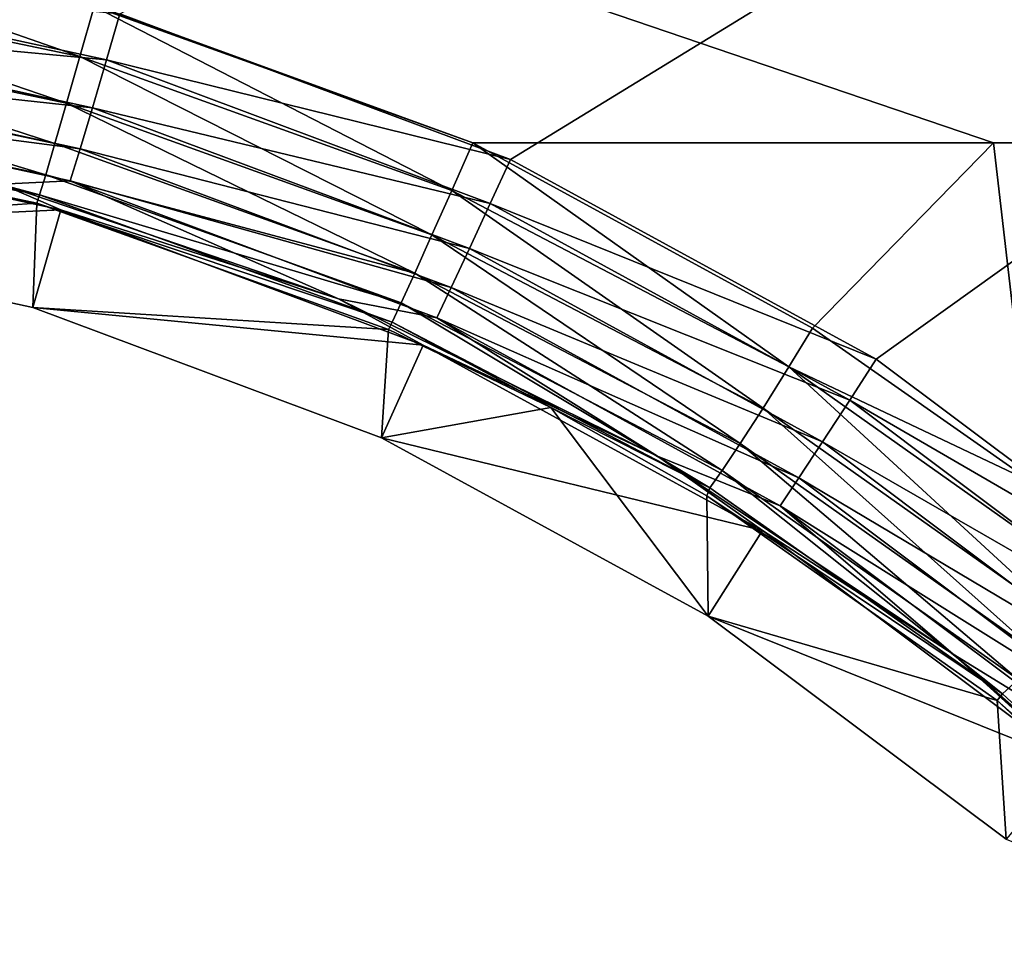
# Model space of a CAD drawing. Header units: metres. Extents: x -109 to 109, y -63 to 140.
# Tile 223 of 480: x -37 to -31, y 16 to 21. Entities that reach past the tile are written whole.
import ezdxf

# ---------------------------------------------------------------- set-up
doc = ezdxf.new("R2010")
doc.units = ezdxf.units.M
doc.layers.add('solid_502308_SW0001', color=7, linetype='CONTINUOUS')

msp = doc.modelspace()

# ---------------------------------------------------------------- linework, layer by layer
at = {"layer": 'solid_502308_SW0001'}
for points in [[(34.18816, 20.53858, 17.766043), (36.353371, 21.317671, 17.786057), (-76.5, 35.943851, 18.161783)], [(31.215277, 20.53858, 17.766043), (34.18816, 20.53858, 17.766043), (-76.5, 35.943851, 18.161783)], [(28.242392, 20.53858, 17.766043), (31.215277, 20.53858, 17.766043), (-76.5, 35.943851, 18.161783)], [(25.269508, 20.53858, 17.766043), (28.242392, 20.53858, 17.766043), (-76.5, 35.943851, 18.161783)], [(22.296625, 20.53858, 17.766043), (25.269508, 20.53858, 17.766043), (-76.5, 35.943851, 18.161783)], [(19.323742, 20.53858, 17.766043), (22.296625, 20.53858, 17.766043), (-76.5, 35.943851, 18.161783)], [(16.350859, 20.53858, 17.766043), (19.323742, 20.53858, 17.766043), (-76.5, 35.943851, 18.161783)], [(13.377975, 20.53858, 17.766043), (16.350859, 20.53858, 17.766043), (-76.5, 35.943851, 18.161783)], [(10.405092, 20.53858, 17.766043), (13.377975, 20.53858, 17.766043), (-76.5, 35.943851, 18.161783)], [(7.432209, 20.53858, 17.766043), (10.405092, 20.53858, 17.766043), (-76.5, 35.943851, 18.161783)], [(4.459325, 20.53858, 17.766043), (7.432209, 20.53858, 17.766043), (-76.5, 35.943851, 18.161783)], [(1.486442, 20.53858, 17.766043), (4.459325, 20.53858, 17.766043), (-76.5, 35.943851, 18.161783)], [(-1.486442, 20.53858, 17.766043), (1.486442, 20.53858, 17.766043), (-76.5, 35.943851, 18.161783)], [(-4.459325, 20.53858, 17.766043), (-1.486442, 20.53858, 17.766043), (-76.5, 35.943851, 18.161783)], [(-7.432209, 20.53858, 17.766043), (-4.459325, 20.53858, 17.766043), (-76.5, 35.943851, 18.161783)], [(-10.405092, 20.53858, 17.766043), (-7.432209, 20.53858, 17.766043), (-76.5, 35.943851, 18.161783)], [(-13.377975, 20.53858, 17.766043), (-10.405092, 20.53858, 17.766043), (-76.5, 35.943851, 18.161783)], [(-16.350859, 20.53858, 17.766043), (-13.377975, 20.53858, 17.766043), (-76.5, 35.943851, 18.161783)], [(-19.323742, 20.53858, 17.766043), (-16.350859, 20.53858, 17.766043), (-76.5, 35.943851, 18.161783)], [(-22.296625, 20.53858, 17.766043), (-19.323742, 20.53858, 17.766043), (-76.5, 35.943851, 18.161783)], [(-25.269508, 20.53858, 17.766043), (-22.296625, 20.53858, 17.766043), (-76.5, 35.943851, 18.161783)], [(-28.242392, 20.53858, 17.766043), (-25.269508, 20.53858, 17.766043), (-76.5, 35.943851, 18.161783)], [(-31.215277, 20.53858, 17.766043), (-28.242392, 20.53858, 17.766043), (-76.5, 35.943851, 18.161783)], [(-34.18816, 20.53858, 17.766043), (-31.215277, 20.53858, 17.766043), (-76.5, 35.943851, 18.161783)], [(-36.351158, 21.317043, 17.786039), (-34.18816, 20.53858, 17.766043), (-76.5, 35.943851, 18.161783)], [(-76.5, 21.024673, -17.77853), (-76.5, 35.943851, -18.161783), (-8.65567, 35.943851, -18.161783)], [(-74.365692, 21.152267, -17.781807), (-76.5, 21.024673, -17.77853), (-8.65567, 35.943851, -18.161783)], [(-74.275269, 21.162558, -17.782072), (-74.365692, 21.152267, -17.781807), (-8.65567, 35.943851, -18.161783)], [(-72.027893, 21.481852, -17.790274), (-74.275269, 21.162558, -17.782072), (-8.65567, 35.943851, -18.161783)], [(-33.974323, 20.442659, -17.763578), (-36.203674, 21.274462, -17.784946), (-8.65567, 35.943851, -18.161783)], [(-31.885939, 19.301701, -17.734268), (-33.974323, 20.442659, -17.763578), (-8.65567, 35.943851, -18.161783)], [(-29.981926, 17.875437, -17.69763), (-31.885939, 19.301701, -17.734268), (-8.65567, 35.943851, -18.161783)], [(-36.432705, 21.030439, 17.740807), (-38.604458, 21.790974, 17.798214), (-38.645721, 21.496044, 17.752802)], [(-36.432705, 21.030439, 17.740807), (-36.351158, 21.317043, 17.786039), (-38.604458, 21.790974, 17.798214)], [(-36.509205, 20.763849, 17.622728), (-38.645721, 21.496044, 17.752802), (-38.684307, 21.221594, 17.634626)], [(-36.509205, 20.763849, 17.622728), (-36.432705, 21.030439, 17.740807), (-38.645721, 21.496044, 17.752802)], [(-38.607338, 21.228258, -17.644321), (-38.566448, 21.509609, -17.759226), (-36.280437, 21.011183, -17.746206)], [(-36.280437, 21.011183, -17.746206), (-38.566448, 21.509609, -17.759226), (-36.203674, 21.274462, -17.784946)], [(-34.308723, 20.26572, 17.7211), (-36.351158, 21.317043, 17.786039), (-36.432705, 21.030439, 17.740807)], [(-34.308723, 20.26572, 17.7211), (-34.18816, 20.53858, 17.766043), (-36.351158, 21.317043, 17.786039)], [(-36.280437, 21.011183, -17.746206), (-36.203674, 21.274462, -17.784946), (-33.974323, 20.442659, -17.763578)], [(-36.575726, 20.534111, 17.43926), (-38.684307, 21.221594, 17.634626), (-38.717869, 20.984982, 17.451141)], [(-36.575726, 20.534111, 17.43926), (-36.509205, 20.763849, 17.622728), (-38.684307, 21.221594, 17.634626)], [(-38.643009, 20.984959, -17.461113), (-38.607338, 21.228258, -17.644321), (-36.361366, 20.738636, -17.631304)], [(-36.361366, 20.738636, -17.631304), (-38.607338, 21.228258, -17.644321), (-36.280437, 21.011183, -17.746206)], [(-36.628067, 20.355722, 17.201979), (-38.717869, 20.984982, 17.451141), (-38.744282, 20.801128, 17.213913)], [(-36.628067, 20.355722, 17.201979), (-36.575726, 20.534111, 17.43926), (-38.717869, 20.984982, 17.451141)], [(-38.671131, 20.795593, -17.221565), (-38.643009, 20.984959, -17.461113), (-36.431946, 20.503078, -17.448101)], [(-36.431946, 20.503078, -17.448101), (-38.643009, 20.984959, -17.461113), (-36.361366, 20.738636, -17.631304)], [(-34.421776, 20.011812, 17.603031), (-36.432705, 21.030439, 17.740807), (-36.509205, 20.763849, 17.622728)], [(-34.421776, 20.011812, 17.603031), (-34.308723, 20.26572, 17.7211), (-36.432705, 21.030439, 17.740807)], [(-36.361366, 20.738636, -17.631304), (-36.280437, 21.011183, -17.746206), (-34.088654, 20.191694, -17.7248)], [(-34.088654, 20.191694, -17.7248), (-36.280437, 21.011183, -17.746206), (-33.974323, 20.442659, -17.763578)], [(-36.66293, 20.239941, 16.925856), (-38.744282, 20.801128, 17.213913), (-38.761887, 20.68162, 16.937897)], [(-36.66293, 20.239941, 16.925856), (-36.628067, 20.355722, 17.201979), (-38.744282, 20.801128, 17.213913)], [(-36.487564, 20.319889, -17.208557), (-38.671131, 20.795593, -17.221565), (-36.431946, 20.503078, -17.448101)], [(-36.880478, 20.301044, -16.931074), (-38.671131, 20.795593, -17.221565), (-36.487564, 20.319889, -17.208557)], [(-34.520035, 19.793215, 17.419317), (-36.509205, 20.763849, 17.622728), (-36.575726, 20.534111, 17.43926)], [(-34.520035, 19.793215, 17.419317), (-34.421776, 20.011812, 17.603031), (-36.509205, 20.763849, 17.622728)], [(-36.431946, 20.503078, -17.448101), (-36.361366, 20.738636, -17.631304), (-34.207928, 19.933615, -17.609901)], [(-34.207928, 19.933615, -17.609901), (-36.361366, 20.738636, -17.631304), (-34.088654, 20.191694, -17.7248)], [(-36.66293, 20.239941, 16.925856), (-38.761887, 20.68162, 16.937897), (-38.769604, 20.633999, 16.64049)], [(-36.678097, 20.19404, 16.628317), (-38.769604, 20.633999, 16.64049), (-38.77914, 20.048471)], [(-38.77914, 20.048471), (-38.698086, 20.623882, -16.640211), (-36.540966, 20.154446, -16.627218)], [(-36.66293, 20.239941, 16.925856), (-38.769604, 20.633999, 16.64049), (-36.678097, 20.19404, 16.628317)], [(-36.880478, 20.301044, -16.931074), (-36.540966, 20.154446, -16.627218), (-38.698086, 20.623882, -16.640211)], [(-34.520035, 19.793215, 17.419317), (-36.575726, 20.534111, 17.43926), (-36.628067, 20.355722, 17.201979)], [(-32.383392, 19.258266, 17.6747), (-34.18816, 20.53858, 17.766043), (-34.308723, 20.26572, 17.7211)], [(-32.24818, 19.48003, 17.718128), (-31.215277, 20.53858, 17.766043), (-34.18816, 20.53858, 17.766043)], [(-32.383392, 19.258266, 17.6747), (-32.24818, 19.48003, 17.718128), (-34.18816, 20.53858, 17.766043)], [(-32.24818, 19.48003, 17.718128), (-30.990648, 18.597418, 17.649963), (-31.215277, 20.53858, 17.766043)], [(-30.990648, 18.597418, 17.649963), (-28.242392, 20.53858, 17.766043), (-31.215277, 20.53858, 17.766043)], [(-36.487564, 20.319889, -17.208557), (-36.431946, 20.503078, -17.448101), (-34.311905, 19.71077, -17.426704)], [(-34.311905, 19.71077, -17.426704), (-36.431946, 20.503078, -17.448101), (-34.207928, 19.933615, -17.609901)], [(-34.088654, 20.191694, -17.7248), (-33.974323, 20.442659, -17.763578), (-31.885939, 19.301701, -17.734268)], [(-34.956631, 19.647291, -16.913048), (-36.880478, 20.301044, -16.931074), (-36.487564, 20.319889, -17.208557)], [(-34.956631, 19.647291, -16.913048), (-36.540966, 20.154446, -16.627218), (-36.880478, 20.301044, -16.931074)], [(-34.597275, 19.623772, 17.181595), (-36.628067, 20.355722, 17.201979), (-36.66293, 20.239941, 16.925856)], [(-34.597275, 19.623772, 17.181595), (-34.520035, 19.793215, 17.419317), (-36.628067, 20.355722, 17.201979)], [(-34.393795, 19.53771, -17.187168), (-36.487564, 20.319889, -17.208557), (-34.311905, 19.71077, -17.426704)], [(-34.956631, 19.647291, -16.913048), (-36.487564, 20.319889, -17.208557), (-34.393795, 19.53771, -17.187168)], [(-32.531212, 19.022865, 17.556692), (-34.308723, 20.26572, 17.7211), (-34.421776, 20.011812, 17.603031)], [(-32.531212, 19.022865, 17.556692), (-32.383392, 19.258266, 17.6747), (-34.308723, 20.26572, 17.7211)], [(-36.678097, 20.19404, 16.628317), (-38.77914, 20.048471), (-36.702221, 19.596647)], [(-34.67075, 19.47151, 16.608318), (-36.678097, 20.19404, 16.628317), (-36.702221, 19.596647)], [(-34.648609, 19.51421, 16.904915), (-36.66293, 20.239941, 16.925856), (-36.678097, 20.19404, 16.628317)], [(-34.648609, 19.51421, 16.904915), (-36.678097, 20.19404, 16.628317), (-34.67075, 19.47151, 16.608318)], [(-34.648609, 19.51421, 16.904915), (-34.597275, 19.623772, 17.181595), (-36.66293, 20.239941, 16.925856)], [(-34.207928, 19.933615, -17.609901), (-34.088654, 20.191694, -17.7248), (-32.036087, 19.067867, -17.69544)], [(-32.036087, 19.067867, -17.69544), (-34.088654, 20.191694, -17.7248), (-31.885939, 19.301701, -17.734268)], [(-36.702221, 19.596647), (-38.77914, 20.048471), (-36.540966, 20.154446, -16.627218)], [(-36.702221, 19.596647), (-36.540966, 20.154446, -16.627218), (-34.472591, 19.382652, -16.605858)], [(-34.956631, 19.647291, -16.913048), (-34.472591, 19.382652, -16.605858), (-36.540966, 20.154446, -16.627218)], [(-32.66098, 18.821289, 17.373074), (-34.421776, 20.011812, 17.603031), (-34.520035, 19.793215, 17.419317)], [(-32.66098, 18.821289, 17.373074), (-32.531212, 19.022865, 17.556692), (-34.421776, 20.011812, 17.603031)], [(-34.311905, 19.71077, -17.426704), (-34.207928, 19.933615, -17.609901), (-32.191216, 18.829607, -17.580547)], [(-32.191216, 18.829607, -17.580547), (-34.207928, 19.933615, -17.609901), (-32.036087, 19.067867, -17.69544)], [(-32.764488, 18.6663, 17.135471), (-34.520035, 19.793215, 17.419317), (-34.597275, 19.623772, 17.181595)], [(-32.764488, 18.6663, 17.135471), (-32.66098, 18.821289, 17.373074), (-34.520035, 19.793215, 17.419317)], [(-34.393795, 19.53771, -17.187168), (-34.311905, 19.71077, -17.426704), (-32.326366, 18.624163, -17.397358)], [(-32.326366, 18.624163, -17.397358), (-34.311905, 19.71077, -17.426704), (-32.191216, 18.829607, -17.580547)], [(-33.134499, 18.747633, -16.888239), (-34.472591, 19.382652, -16.605858), (-34.956631, 19.647291, -16.913048)], [(-33.134499, 18.747633, -16.888239), (-34.956631, 19.647291, -16.913048), (-34.393795, 19.53771, -17.187168)], [(-34.710548, 18.853825), (-36.702221, 19.596647), (-34.472591, 19.382652, -16.605858)], [(-34.67075, 19.47151, 16.608318), (-36.702221, 19.596647), (-34.710548, 18.853825)], [(-32.835175, 18.567717, 16.858931), (-34.597275, 19.623772, 17.181595), (-34.648609, 19.51421, 16.904915)], [(-32.835175, 18.567717, 16.858931), (-32.764488, 18.6663, 17.135471), (-34.597275, 19.623772, 17.181595)], [(-34.648609, 19.51421, 16.904915), (-34.67075, 19.47151, 16.608318), (-33.743206, 19.025791, 16.591461)], [(-32.835175, 18.567717, 16.858931), (-34.648609, 19.51421, 16.904915), (-33.743206, 19.025791, 16.591461)], [(-32.432716, 18.464947, -17.157833), (-34.393795, 19.53771, -17.187168), (-32.326366, 18.624163, -17.397358)], [(-33.134499, 18.747633, -16.888239), (-34.393795, 19.53771, -17.187168), (-32.432716, 18.464947, -17.157833)], [(-33.743206, 19.025791, 16.591461), (-34.67075, 19.47151, 16.608318), (-34.710548, 18.853825)], [(-32.383392, 19.258266, 17.6747), (-30.990648, 18.597418, 17.649963), (-32.24818, 19.48003, 17.718128)], [(-34.710548, 18.853825), (-34.472591, 19.382652, -16.605858), (-32.53508, 18.324173, -16.576559)], [(-33.134499, 18.747633, -16.888239), (-32.53508, 18.324173, -16.576559), (-34.472591, 19.382652, -16.605858)], [(-32.036087, 19.067867, -17.69544), (-31.885939, 19.301701, -17.734268), (-29.981926, 17.875437, -17.69763)], [(-32.531212, 19.022865, 17.556692), (-30.786091, 17.787848, 17.450447), (-32.383392, 19.258266, 17.6747)], [(-32.383392, 19.258266, 17.6747), (-30.60569, 17.999424, 17.568264), (-30.990648, 18.597418, 17.649963)], [(-30.786091, 17.787848, 17.450447), (-30.60569, 17.999424, 17.568264), (-32.383392, 19.258266, 17.6747)], [(-32.191216, 18.829607, -17.580547), (-32.036087, 19.067867, -17.69544), (-30.16481, 17.662746, -17.658731)], [(-30.16481, 17.662746, -17.658731), (-32.036087, 19.067867, -17.69544), (-29.981926, 17.875437, -17.69763)], [(-33.743206, 19.025791, 16.591461), (-34.710548, 18.853825), (-32.844166, 17.834711)], [(-32.852627, 18.522135, 16.561848), (-33.743206, 19.025791, 16.591461), (-32.844166, 17.834711)], [(-32.835175, 18.567717, 16.858931), (-33.743206, 19.025791, 16.591461), (-32.852627, 18.522135, 16.561848)], [(-32.66098, 18.821289, 17.373074), (-30.945717, 17.608686, 17.267115), (-32.531212, 19.022865, 17.556692)], [(-30.945717, 17.608686, 17.267115), (-30.786091, 17.787848, 17.450447), (-32.531212, 19.022865, 17.556692)], [(-32.844166, 17.834711), (-34.710548, 18.853825), (-32.53508, 18.324173, -16.576559)], [(-32.764488, 18.6663, 17.135471), (-31.074457, 17.473286, 17.029877), (-32.66098, 18.821289, 17.373074)], [(-31.074457, 17.473286, 17.029877), (-30.945717, 17.608686, 17.267115), (-32.66098, 18.821289, 17.373074)], [(-32.326366, 18.624163, -17.397358), (-32.191216, 18.829607, -17.580547), (-30.352551, 17.449234, -17.543844)], [(-30.352551, 17.449234, -17.543844), (-32.191216, 18.829607, -17.580547), (-30.16481, 17.662746, -17.658731)], [(-31.445406, 17.617413, -16.857071), (-32.53508, 18.324173, -16.576559), (-33.134499, 18.747633, -16.888239)], [(-31.445406, 17.617413, -16.857071), (-33.134499, 18.747633, -16.888239), (-32.432716, 18.464947, -17.157833)], [(-32.835175, 18.567717, 16.858931), (-31.164162, 17.390219, 16.753756), (-32.764488, 18.6663, 17.135471)], [(-31.164162, 17.390219, 16.753756), (-31.074457, 17.473286, 17.029877), (-32.764488, 18.6663, 17.135471)], [(-32.432716, 18.464947, -17.157833), (-32.326366, 18.624163, -17.397358), (-30.515997, 17.26549, -17.360662)], [(-30.515997, 17.26549, -17.360662), (-32.326366, 18.624163, -17.397358), (-30.352551, 17.449234, -17.543844)], [(-32.835175, 18.567717, 16.858931), (-32.852627, 18.522135, 16.561848), (-31.164162, 17.390219, 16.753756)], [(-31.194693, 17.353136, 16.456438), (-32.852627, 18.522135, 16.561848), (-32.844166, 17.834711)], [(-31.164162, 17.390219, 16.753756), (-32.852627, 18.522135, 16.561848), (-31.194693, 17.353136, 16.456438)], [(-30.644474, 17.123507, -17.121147), (-32.432716, 18.464947, -17.157833), (-30.515997, 17.26549, -17.360662)], [(-31.445406, 17.617413, -16.857071), (-32.432716, 18.464947, -17.157833), (-30.644474, 17.123507, -17.121147)], [(-32.844166, 17.834711), (-32.53508, 18.324173, -16.576559), (-30.767883, 17.000494, -16.539923)], [(-31.445406, 17.617413, -16.857071), (-30.767883, 17.000494, -16.539923), (-32.53508, 18.324173, -16.576559)], [(-31.142265, 16.560642), (-32.844166, 17.834711), (-30.767883, 17.000494, -16.539923)], [(-31.194693, 17.353136, 16.456438), (-32.844166, 17.834711), (-31.142265, 16.560642)], [(-29.918495, 16.27602, -16.820074), (-30.767883, 17.000494, -16.539923), (-31.445406, 17.617413, -16.857071)], [(-29.918495, 16.27602, -16.820074), (-31.445406, 17.617413, -16.857071), (-30.644474, 17.123507, -17.121147)], [(-31.164162, 17.390219, 16.753756), (-29.666746, 16.004196, 16.574224), (-31.074457, 17.473286, 17.029877)], [(-31.164162, 17.390219, 16.753756), (-31.194693, 17.353136, 16.456438), (-29.666746, 16.004196, 16.574224)], [(-29.718283, 15.988689, 16.278519), (-31.194693, 17.353136, 16.456438), (-31.142265, 16.560642)], [(-29.666746, 16.004196, 16.574224), (-31.194693, 17.353136, 16.456438), (-29.718283, 15.988689, 16.278519)]]:
    msp.add_3dface(points, dxfattribs=at)

doc.saveas('drawing.dxf')
